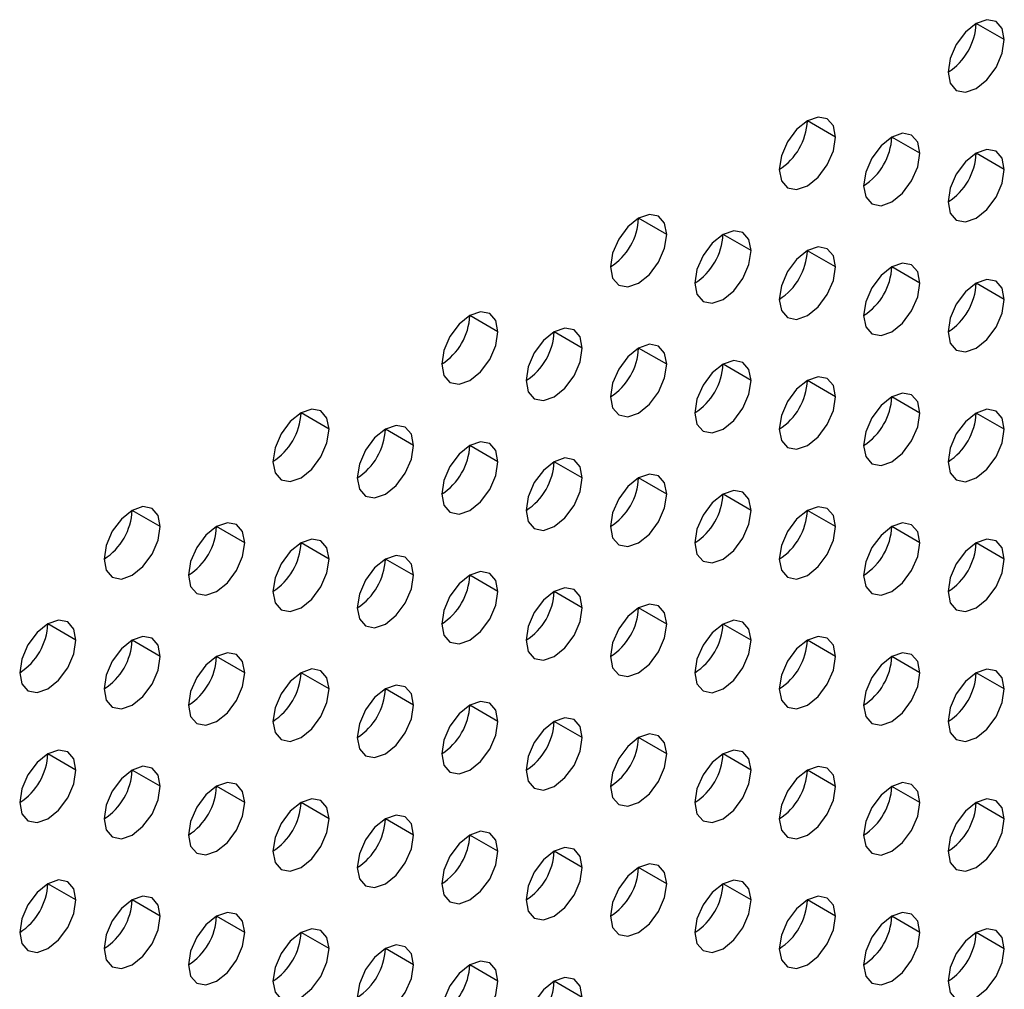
# Model space of a CAD drawing. Header units: millimetres. Extents: x 0 to 1118, y 0 to 864.
# Tile 366 of 438: x 994.59 to 997.07, y 689.52 to 691.96. Entities that reach past the tile are written whole.
import ezdxf

# ---------------------------------------------------------------- set-up
doc = ezdxf.new("R2010")
doc.units = ezdxf.units.MM

msp = doc.modelspace()

# ---------------------------------------------------------------- linework, layer by layer
at = {"color": 7, "linetype": 'Continuous', "lineweight": 25}
for p, q in [((997.069, 691.9122), (996.9983, 691.953)), ((996.6447, 691.6672), (996.574, 691.7081)), ((996.8568, 691.6264), (996.7861, 691.6672)), ((997.069, 691.5855), (996.9983, 691.6264)), ((996.2204, 691.4223), (996.1497, 691.4631)), ((996.4326, 691.3815), (996.3619, 691.4223)), ((996.6447, 691.3406), (996.574, 691.3814)), ((996.8568, 691.2998), (996.7861, 691.3406)), ((997.069, 691.2589), (996.9983, 691.2998)), ((995.7962, 691.1774), (995.7255, 691.2182)), ((996.0083, 691.1365), (995.9376, 691.1774)), ((996.2204, 691.0957), (996.1497, 691.1365)), ((996.4326, 691.0549), (996.3619, 691.0957)), ((996.6447, 691.014), (996.574, 691.0548)), ((996.8568, 690.9732), (996.7861, 691.014)), ((995.3719, 690.9325), (995.3012, 690.9733)), ((997.069, 690.9323), (996.9983, 690.9731)), ((995.584, 690.8916), (995.5133, 690.9324)), ((995.7962, 690.8508), (995.7255, 690.8916)), ((996.0083, 690.8099), (995.9376, 690.8508)), ((996.2204, 690.7691), (996.1497, 690.8099)), ((996.4326, 690.7282), (996.3619, 690.7691)), ((994.9476, 690.6876), (994.8769, 690.7284)), ((996.6447, 690.6874), (996.574, 690.7282)), ((995.1598, 690.6467), (995.0891, 690.6875)), ((996.8568, 690.6465), (996.7861, 690.6874)), ((995.3719, 690.6059), (995.3012, 690.6467)), ((997.069, 690.6057), (996.9983, 690.6465)), ((995.584, 690.565), (995.5133, 690.6058)), ((995.7962, 690.5242), (995.7255, 690.565)), ((996.0083, 690.4833), (995.9376, 690.5241)), ((996.2204, 690.4425), (996.1497, 690.4833)), ((994.7355, 690.4018), (994.6648, 690.4426)), ((996.4326, 690.4016), (996.3619, 690.4424)), ((994.9476, 690.3609), (994.8769, 690.4018)), ((996.6447, 690.3608), (996.574, 690.4016)), ((995.1598, 690.3201), (995.0891, 690.3609)), ((996.8568, 690.3199), (996.7861, 690.3607)), ((995.3719, 690.2792), (995.3012, 690.3201)), ((997.069, 690.2791), (996.9983, 690.3199)), ((995.584, 690.2384), (995.5133, 690.2792)), ((995.7962, 690.1975), (995.7255, 690.2384)), ((996.0083, 690.1567), (995.9376, 690.1975)), ((996.2204, 690.1159), (996.1497, 690.1567)), ((994.7355, 690.0752), (994.6648, 690.116)), ((996.4326, 690.075), (996.3619, 690.1158)), ((994.9476, 690.0343), (994.8769, 690.0751)), ((996.6447, 690.0342), (996.574, 690.075)), ((995.1598, 689.9935), (995.0891, 690.0343)), ((996.8568, 689.9933), (996.7861, 690.0341)), ((995.3719, 689.9526), (995.3012, 689.9934)), ((997.069, 689.9525), (996.9983, 689.9933)), ((995.584, 689.9118), (995.5133, 689.9526)), ((995.7962, 689.8709), (995.7255, 689.9118)), ((996.0083, 689.8301), (995.9376, 689.8709)), ((996.2204, 689.7892), (996.1497, 689.8301)), ((994.7355, 689.7485), (994.6648, 689.7894)), ((996.4326, 689.7484), (996.3619, 689.7892)), ((994.9476, 689.7077), (994.8769, 689.7485)), ((996.6447, 689.7075), (996.574, 689.7484)), ((995.1598, 689.6669), (995.0891, 689.7077)), ((996.8568, 689.6667), (996.7861, 689.7075)), ((995.3719, 689.626), (995.3012, 689.6668)), ((997.069, 689.6258), (996.9983, 689.6667)), ((995.584, 689.5852), (995.5133, 689.626)), ((995.7962, 689.5443), (995.7255, 689.5851)), ((996.0083, 689.5035), (995.9376, 689.5443))]:
    msp.add_line(p, q, dxfattribs=at)
at = {"color": 7, "linetype": 'Continuous', "lineweight": 25, "flags": 128}
for points in [[(997.069, 691.9122), (997.0636, 691.9403), (997.0483, 691.9579), (997.0253, 691.9624), (996.9983, 691.953), (996.9712, 691.9312), (996.9483, 691.9002), (996.9329, 691.8649), (996.9275, 691.8305)], [(996.9275, 691.8305), (996.9329, 691.8024), (996.9483, 691.7847), (996.9712, 691.7803), (996.9983, 691.7897), (997.0253, 691.8115), (997.0483, 691.8425), (997.0636, 691.8778), (997.069, 691.9122)], [(996.6447, 691.6672), (996.6393, 691.6954), (996.624, 691.713), (996.6011, 691.7175), (996.574, 691.7081), (996.5469, 691.6862), (996.524, 691.6553), (996.5087, 691.62), (996.5033, 691.5856)], [(996.5033, 691.5856), (996.5087, 691.5575), (996.524, 691.5398), (996.5469, 691.5354), (996.574, 691.5448), (996.6011, 691.5666), (996.624, 691.5975), (996.6393, 691.6329), (996.6447, 691.6672)], [(996.8568, 691.6264), (996.8515, 691.6545), (996.8361, 691.6722), (996.8132, 691.6766), (996.7861, 691.6672), (996.7591, 691.6454), (996.7361, 691.6144), (996.7208, 691.5791), (996.7154, 691.5448)], [(997.069, 691.5855), (997.0636, 691.6137), (997.0483, 691.6313), (997.0253, 691.6358), (996.9983, 691.6264), (996.9712, 691.6045), (996.9483, 691.5736), (996.9329, 691.5383), (996.9275, 691.5039)], [(996.7154, 691.5448), (996.7208, 691.5166), (996.7361, 691.499), (996.7591, 691.4945), (996.7861, 691.5039), (996.8132, 691.5258), (996.8361, 691.5567), (996.8515, 691.592), (996.8568, 691.6264)], [(996.9275, 691.5039), (996.9329, 691.4758), (996.9483, 691.4581), (996.9712, 691.4537), (996.9983, 691.4631), (997.0253, 691.4849), (997.0483, 691.5159), (997.0636, 691.5512), (997.069, 691.5855)], [(996.2204, 691.4223), (996.2151, 691.4505), (996.1997, 691.4681), (996.1768, 691.4726), (996.1497, 691.4632), (996.1227, 691.4413), (996.0997, 691.4104), (996.0844, 691.375), (996.079, 691.3407)], [(996.4326, 691.3815), (996.4272, 691.4096), (996.4119, 691.4273), (996.3889, 691.4317), (996.3619, 691.4223), (996.3348, 691.4005), (996.3119, 691.3695), (996.2965, 691.3342), (996.2912, 691.2998)], [(996.079, 691.3407), (996.0844, 691.3125), (996.0997, 691.2949), (996.1227, 691.2904), (996.1497, 691.2998), (996.1768, 691.3217), (996.1997, 691.3526), (996.2151, 691.388), (996.2204, 691.4223)], [(996.2912, 691.2998), (996.2965, 691.2717), (996.3119, 691.254), (996.3348, 691.2496), (996.3619, 691.259), (996.3889, 691.2808), (996.4119, 691.3118), (996.4272, 691.3471), (996.4326, 691.3815)], [(996.6447, 691.3406), (996.6393, 691.3688), (996.624, 691.3864), (996.6011, 691.3909), (996.574, 691.3815), (996.5469, 691.3596), (996.524, 691.3287), (996.5087, 691.2933), (996.5033, 691.259)], [(996.5033, 691.259), (996.5087, 691.2308), (996.524, 691.2132), (996.5469, 691.2087), (996.574, 691.2181), (996.6011, 691.24), (996.624, 691.2709), (996.6393, 691.3063), (996.6447, 691.3406)], [(996.8568, 691.2998), (996.8515, 691.3279), (996.8361, 691.3456), (996.8132, 691.35), (996.7861, 691.3406), (996.7591, 691.3188), (996.7361, 691.2878), (996.7208, 691.2525), (996.7154, 691.2181)], [(997.069, 691.2589), (997.0636, 691.2871), (997.0483, 691.3047), (997.0253, 691.3092), (996.9983, 691.2998), (996.9712, 691.2779), (996.9483, 691.247), (996.9329, 691.2116), (996.9275, 691.1773)], [(996.7154, 691.2181), (996.7208, 691.19), (996.7361, 691.1724), (996.7591, 691.1679), (996.7861, 691.1773), (996.8132, 691.1991), (996.8361, 691.2301), (996.8515, 691.2654), (996.8568, 691.2998)], [(996.9275, 691.1773), (996.9329, 691.1491), (996.9483, 691.1315), (996.9712, 691.1271), (996.9983, 691.1365), (997.0253, 691.1583), (997.0483, 691.1892), (997.0636, 691.2246), (997.069, 691.2589)], [(995.7962, 691.1774), (995.7908, 691.2055), (995.7755, 691.2232), (995.7525, 691.2276), (995.7255, 691.2182), (995.6984, 691.1964), (995.6755, 691.1654), (995.6601, 691.1301), (995.6548, 691.0958)], [(996.0083, 691.1365), (996.0029, 691.1647), (995.9876, 691.1823), (995.9647, 691.1868), (995.9376, 691.1774), (995.9105, 691.1555), (995.8876, 691.1246), (995.8723, 691.0893), (995.8669, 691.0549)], [(995.6548, 691.0958), (995.6601, 691.0676), (995.6755, 691.05), (995.6984, 691.0455), (995.7255, 691.0549), (995.7525, 691.0768), (995.7755, 691.1077), (995.7908, 691.143), (995.7962, 691.1774)], [(995.8669, 691.0549), (995.8723, 691.0268), (995.8876, 691.0091), (995.9105, 691.0047), (995.9376, 691.0141), (995.9647, 691.0359), (995.9876, 691.0669), (996.0029, 691.1022), (996.0083, 691.1365)], [(996.2204, 691.0957), (996.2151, 691.1238), (996.1997, 691.1415), (996.1768, 691.1459), (996.1497, 691.1365), (996.1227, 691.1147), (996.0997, 691.0838), (996.0844, 691.0484), (996.079, 691.0141)], [(996.079, 691.0141), (996.0844, 690.9859), (996.0997, 690.9683), (996.1227, 690.9638), (996.1497, 690.9732), (996.1768, 690.9951), (996.1997, 691.026), (996.2151, 691.0613), (996.2204, 691.0957)], [(996.4326, 691.0549), (996.4272, 691.083), (996.4119, 691.1006), (996.3889, 691.1051), (996.3619, 691.0957), (996.3348, 691.0739), (996.3119, 691.0429), (996.2965, 691.0076), (996.2912, 690.9732)], [(996.6447, 691.014), (996.6393, 691.0421), (996.624, 691.0598), (996.6011, 691.0642), (996.574, 691.0548), (996.5469, 691.033), (996.524, 691.0021), (996.5087, 690.9667), (996.5033, 690.9324)], [(996.2912, 690.9732), (996.2965, 690.9451), (996.3119, 690.9274), (996.3348, 690.923), (996.3619, 690.9324), (996.3889, 690.9542), (996.4119, 690.9852), (996.4272, 691.0205), (996.4326, 691.0549)], [(996.5033, 690.9324), (996.5087, 690.9042), (996.524, 690.8866), (996.5469, 690.8821), (996.574, 690.8915), (996.6011, 690.9134), (996.624, 690.9443), (996.6393, 690.9797), (996.6447, 691.014)], [(996.8568, 690.9732), (996.8515, 691.0013), (996.8361, 691.0189), (996.8132, 691.0234), (996.7861, 691.014), (996.7591, 690.9922), (996.7361, 690.9612), (996.7208, 690.9259), (996.7154, 690.8915)], [(995.3719, 690.9325), (995.3665, 690.9606), (995.3512, 690.9783), (995.3283, 690.9827), (995.3012, 690.9733), (995.2741, 690.9515), (995.2512, 690.9205), (995.2359, 690.8852), (995.2305, 690.8508)], [(996.7154, 690.8915), (996.7208, 690.8634), (996.7361, 690.8457), (996.7591, 690.8413), (996.7861, 690.8507), (996.8132, 690.8725), (996.8361, 690.9035), (996.8515, 690.9388), (996.8568, 690.9732)], [(997.069, 690.9323), (997.0636, 690.9605), (997.0483, 690.9781), (997.0253, 690.9826), (996.9983, 690.9731), (996.9712, 690.9513), (996.9483, 690.9204), (996.9329, 690.885), (996.9275, 690.8507)], [(995.584, 690.8916), (995.5787, 690.9198), (995.5633, 690.9374), (995.5404, 690.9419), (995.5133, 690.9325), (995.4863, 690.9106), (995.4633, 690.8797), (995.448, 690.8443), (995.4426, 690.81)], [(995.2305, 690.8508), (995.2359, 690.8227), (995.2512, 690.8051), (995.2741, 690.8006), (995.3012, 690.81), (995.3283, 690.8318), (995.3512, 690.8628), (995.3665, 690.8981), (995.3719, 690.9325)], [(996.9275, 690.8507), (996.9329, 690.8225), (996.9483, 690.8049), (996.9712, 690.8004), (996.9983, 690.8098), (997.0253, 690.8317), (997.0483, 690.8626), (997.0636, 690.898), (997.069, 690.9323)], [(995.4426, 690.81), (995.448, 690.7818), (995.4633, 690.7642), (995.4863, 690.7597), (995.5133, 690.7692), (995.5404, 690.791), (995.5633, 690.8219), (995.5787, 690.8573), (995.584, 690.8916)], [(995.7962, 690.8508), (995.7908, 690.8789), (995.7755, 690.8966), (995.7525, 690.901), (995.7255, 690.8916), (995.6984, 690.8698), (995.6755, 690.8388), (995.6601, 690.8035), (995.6548, 690.7691)], [(995.6548, 690.7691), (995.6601, 690.741), (995.6755, 690.7234), (995.6984, 690.7189), (995.7255, 690.7283), (995.7525, 690.7501), (995.7755, 690.7811), (995.7908, 690.8164), (995.7962, 690.8508)], [(996.0083, 690.8099), (996.0029, 690.8381), (995.9876, 690.8557), (995.9647, 690.8602), (995.9376, 690.8508), (995.9105, 690.8289), (995.8876, 690.798), (995.8723, 690.7626), (995.8669, 690.7283)], [(996.2204, 690.7691), (996.2151, 690.7972), (996.1997, 690.8149), (996.1768, 690.8193), (996.1497, 690.8099), (996.1227, 690.7881), (996.0997, 690.7571), (996.0844, 690.7218), (996.079, 690.6874)], [(995.8669, 690.7283), (995.8723, 690.7002), (995.8876, 690.6825), (995.9105, 690.6781), (995.9376, 690.6875), (995.9647, 690.7093), (995.9876, 690.7402), (996.0029, 690.7756), (996.0083, 690.8099)], [(996.079, 690.6874), (996.0844, 690.6593), (996.0997, 690.6417), (996.1227, 690.6372), (996.1497, 690.6466), (996.1768, 690.6684), (996.1997, 690.6994), (996.2151, 690.7347), (996.2204, 690.7691)], [(996.4326, 690.7282), (996.4272, 690.7564), (996.4119, 690.774), (996.3889, 690.7785), (996.3619, 690.7691), (996.3348, 690.7472), (996.3119, 690.7163), (996.2965, 690.681), (996.2912, 690.6466)], [(994.9476, 690.6876), (994.9423, 690.7157), (994.9269, 690.7333), (994.904, 690.7378), (994.8769, 690.7284), (994.8499, 690.7065), (994.8269, 690.6756), (994.8116, 690.6403), (994.8062, 690.6059)], [(996.6447, 690.6874), (996.6393, 690.7155), (996.624, 690.7332), (996.6011, 690.7376), (996.574, 690.7282), (996.5469, 690.7064), (996.524, 690.6754), (996.5087, 690.6401), (996.5033, 690.6058)], [(996.2912, 690.6466), (996.2965, 690.6185), (996.3119, 690.6008), (996.3348, 690.5964), (996.3619, 690.6058), (996.3889, 690.6276), (996.4119, 690.6585), (996.4272, 690.6939), (996.4326, 690.7282)], [(995.1598, 690.6467), (995.1544, 690.6748), (995.1391, 690.6925), (995.1161, 690.6969), (995.0891, 690.6875), (995.062, 690.6657), (995.0391, 690.6348), (995.0237, 690.5994), (995.0184, 690.5651)], [(996.8568, 690.6465), (996.8515, 690.6747), (996.8361, 690.6923), (996.8132, 690.6968), (996.7861, 690.6874), (996.7591, 690.6655), (996.7361, 690.6346), (996.7208, 690.5993), (996.7154, 690.5649)], [(994.8062, 690.6059), (994.8116, 690.5778), (994.8269, 690.5601), (994.8499, 690.5557), (994.8769, 690.5651), (994.904, 690.5869), (994.9269, 690.6179), (994.9423, 690.6532), (994.9476, 690.6876)], [(996.5033, 690.6058), (996.5087, 690.5776), (996.524, 690.56), (996.5469, 690.5555), (996.574, 690.5649), (996.6011, 690.5868), (996.624, 690.6177), (996.6393, 690.653), (996.6447, 690.6874)], [(995.0184, 690.5651), (995.0237, 690.5369), (995.0391, 690.5193), (995.062, 690.5148), (995.0891, 690.5242), (995.1161, 690.5461), (995.1391, 690.577), (995.1544, 690.6123), (995.1598, 690.6467)], [(995.3719, 690.6059), (995.3665, 690.634), (995.3512, 690.6516), (995.3283, 690.6561), (995.3012, 690.6467), (995.2741, 690.6249), (995.2512, 690.5939), (995.2359, 690.5586), (995.2305, 690.5242)], [(996.7154, 690.5649), (996.7208, 690.5368), (996.7361, 690.5191), (996.7591, 690.5147), (996.7861, 690.5241), (996.8132, 690.5459), (996.8361, 690.5769), (996.8515, 690.6122), (996.8568, 690.6465)], [(997.069, 690.6057), (997.0636, 690.6338), (997.0483, 690.6515), (997.0253, 690.6559), (996.9983, 690.6465), (996.9712, 690.6247), (996.9483, 690.5938), (996.9329, 690.5584), (996.9275, 690.5241)], [(995.584, 690.565), (995.5787, 690.5932), (995.5633, 690.6108), (995.5404, 690.6152), (995.5133, 690.6058), (995.4863, 690.584), (995.4633, 690.5531), (995.448, 690.5177), (995.4426, 690.4834)], [(995.2305, 690.5242), (995.2359, 690.4961), (995.2512, 690.4784), (995.2741, 690.474), (995.3012, 690.4834), (995.3283, 690.5052), (995.3512, 690.5362), (995.3665, 690.5715), (995.3719, 690.6059)], [(996.9275, 690.5241), (996.9329, 690.4959), (996.9483, 690.4783), (996.9712, 690.4738), (996.9983, 690.4832), (997.0253, 690.5051), (997.0483, 690.536), (997.0636, 690.5713), (997.069, 690.6057)], [(995.4426, 690.4834), (995.448, 690.4552), (995.4633, 690.4376), (995.4863, 690.4331), (995.5133, 690.4425), (995.5404, 690.4644), (995.5633, 690.4953), (995.5787, 690.5307), (995.584, 690.565)], [(995.7962, 690.5242), (995.7908, 690.5523), (995.7755, 690.5699), (995.7525, 690.5744), (995.7255, 690.565), (995.6984, 690.5432), (995.6755, 690.5122), (995.6601, 690.4769), (995.6548, 690.4425)], [(995.6548, 690.4425), (995.6601, 690.4144), (995.6755, 690.3967), (995.6984, 690.3923), (995.7255, 690.4017), (995.7525, 690.4235), (995.7755, 690.4545), (995.7908, 690.4898), (995.7962, 690.5242)], [(996.0083, 690.4833), (996.0029, 690.5115), (995.9876, 690.5291), (995.9647, 690.5336), (995.9376, 690.5241), (995.9105, 690.5023), (995.8876, 690.4714), (995.8723, 690.436), (995.8669, 690.4017)], [(996.2204, 690.4425), (996.2151, 690.4706), (996.1997, 690.4883), (996.1768, 690.4927), (996.1497, 690.4833), (996.1227, 690.4615), (996.0997, 690.4305), (996.0844, 690.3952), (996.079, 690.3608)], [(995.8669, 690.4017), (995.8723, 690.3735), (995.8876, 690.3559), (995.9105, 690.3514), (995.9376, 690.3608), (995.9647, 690.3827), (995.9876, 690.4136), (996.0029, 690.449), (996.0083, 690.4833)], [(994.7355, 690.4018), (994.7301, 690.4299), (994.7148, 690.4476), (994.6919, 690.452), (994.6648, 690.4426), (994.6377, 690.4208), (994.6148, 690.3898), (994.5995, 690.3545), (994.5941, 690.3201)], [(996.079, 690.3608), (996.0844, 690.3327), (996.0997, 690.315), (996.1227, 690.3106), (996.1497, 690.32), (996.1768, 690.3418), (996.1997, 690.3728), (996.2151, 690.4081), (996.2204, 690.4425)], [(996.4326, 690.4016), (996.4272, 690.4298), (996.4119, 690.4474), (996.3889, 690.4519), (996.3619, 690.4425), (996.3348, 690.4206), (996.3119, 690.3897), (996.2965, 690.3543), (996.2912, 690.32)], [(994.5941, 690.3201), (994.5995, 690.292), (994.6148, 690.2744), (994.6377, 690.2699), (994.6648, 690.2793), (994.6919, 690.3011), (994.7148, 690.3321), (994.7301, 690.3674), (994.7355, 690.4018)], [(994.9476, 690.3609), (994.9423, 690.3891), (994.9269, 690.4067), (994.904, 690.4112), (994.8769, 690.4018), (994.8499, 690.3799), (994.8269, 690.349), (994.8116, 690.3136), (994.8062, 690.2793)], [(996.2912, 690.32), (996.2965, 690.2918), (996.3119, 690.2742), (996.3348, 690.2697), (996.3619, 690.2791), (996.3889, 690.301), (996.4119, 690.3319), (996.4272, 690.3673), (996.4326, 690.4016)], [(996.6447, 690.3608), (996.6393, 690.3889), (996.624, 690.4066), (996.6011, 690.411), (996.574, 690.4016), (996.5469, 690.3798), (996.524, 690.3488), (996.5087, 690.3135), (996.5033, 690.2791)], [(995.1598, 690.3201), (995.1544, 690.3482), (995.1391, 690.3659), (995.1161, 690.3703), (995.0891, 690.3609), (995.062, 690.3391), (995.0391, 690.3081), (995.0237, 690.2728), (995.0184, 690.2384)], [(996.8568, 690.3199), (996.8515, 690.3481), (996.8361, 690.3657), (996.8132, 690.3702), (996.7861, 690.3608), (996.7591, 690.3389), (996.7361, 690.308), (996.7208, 690.2726), (996.7154, 690.2383)], [(994.8062, 690.2793), (994.8116, 690.2512), (994.8269, 690.2335), (994.8499, 690.2291), (994.8769, 690.2385), (994.904, 690.2603), (994.9269, 690.2912), (994.9423, 690.3266), (994.9476, 690.3609)], [(996.5033, 690.2791), (996.5087, 690.251), (996.524, 690.2334), (996.5469, 690.2289), (996.574, 690.2383), (996.6011, 690.2601), (996.624, 690.2911), (996.6393, 690.3264), (996.6447, 690.3608)], [(995.0184, 690.2384), (995.0237, 690.2103), (995.0391, 690.1927), (995.062, 690.1882), (995.0891, 690.1976), (995.1161, 690.2194), (995.1391, 690.2504), (995.1544, 690.2857), (995.1598, 690.3201)], [(995.3719, 690.2792), (995.3665, 690.3074), (995.3512, 690.325), (995.3283, 690.3295), (995.3012, 690.3201), (995.2741, 690.2982), (995.2512, 690.2673), (995.2359, 690.232), (995.2305, 690.1976)], [(996.7154, 690.2383), (996.7208, 690.2101), (996.7361, 690.1925), (996.7591, 690.188), (996.7861, 690.1975), (996.8132, 690.2193), (996.8361, 690.2502), (996.8515, 690.2856), (996.8568, 690.3199)], [(997.069, 690.2791), (997.0636, 690.3072), (997.0483, 690.3249), (997.0253, 690.3293), (996.9983, 690.3199), (996.9712, 690.2981), (996.9483, 690.2671), (996.9329, 690.2318), (996.9275, 690.1974)], [(995.2305, 690.1976), (995.2359, 690.1695), (995.2512, 690.1518), (995.2741, 690.1474), (995.3012, 690.1568), (995.3283, 690.1786), (995.3512, 690.2095), (995.3665, 690.2449), (995.3719, 690.2792)], [(995.584, 690.2384), (995.5787, 690.2665), (995.5633, 690.2842), (995.5404, 690.2886), (995.5133, 690.2792), (995.4863, 690.2574), (995.4633, 690.2264), (995.448, 690.1911), (995.4426, 690.1568)], [(996.9275, 690.1974), (996.9329, 690.1693), (996.9483, 690.1517), (996.9712, 690.1472), (996.9983, 690.1566), (997.0253, 690.1784), (997.0483, 690.2094), (997.0636, 690.2447), (997.069, 690.2791)], [(995.7962, 690.1975), (995.7908, 690.2257), (995.7755, 690.2433), (995.7525, 690.2478), (995.7255, 690.2384), (995.6984, 690.2165), (995.6755, 690.1856), (995.6601, 690.1503), (995.6548, 690.1159)], [(995.4426, 690.1568), (995.448, 690.1286), (995.4633, 690.111), (995.4863, 690.1065), (995.5133, 690.1159), (995.5404, 690.1378), (995.5633, 690.1687), (995.5787, 690.204), (995.584, 690.2384)], [(995.6548, 690.1159), (995.6601, 690.0878), (995.6755, 690.0701), (995.6984, 690.0657), (995.7255, 690.0751), (995.7525, 690.0969), (995.7755, 690.1279), (995.7908, 690.1632), (995.7962, 690.1975)], [(996.0083, 690.1567), (996.0029, 690.1848), (995.9876, 690.2025), (995.9647, 690.2069), (995.9376, 690.1975), (995.9105, 690.1757), (995.8876, 690.1448), (995.8723, 690.1094), (995.8669, 690.0751)], [(995.8669, 690.0751), (995.8723, 690.0469), (995.8876, 690.0293), (995.9105, 690.0248), (995.9376, 690.0342), (995.9647, 690.0561), (995.9876, 690.087), (996.0029, 690.1223), (996.0083, 690.1567)], [(996.2204, 690.1159), (996.2151, 690.144), (996.1997, 690.1616), (996.1768, 690.1661), (996.1497, 690.1567), (996.1227, 690.1348), (996.0997, 690.1039), (996.0844, 690.0686), (996.079, 690.0342)], [(994.7355, 690.0752), (994.7301, 690.1033), (994.7148, 690.1209), (994.6919, 690.1254), (994.6648, 690.116), (994.6377, 690.0942), (994.6148, 690.0632), (994.5995, 690.0279), (994.5941, 689.9935)], [(996.4326, 690.075), (996.4272, 690.1031), (996.4119, 690.1208), (996.3889, 690.1252), (996.3619, 690.1158), (996.3348, 690.094), (996.3119, 690.0631), (996.2965, 690.0277), (996.2912, 689.9934)], [(996.079, 690.0342), (996.0844, 690.0061), (996.0997, 689.9884), (996.1227, 689.984), (996.1497, 689.9934), (996.1768, 690.0152), (996.1997, 690.0462), (996.2151, 690.0815), (996.2204, 690.1159)], [(994.5941, 689.9935), (994.5995, 689.9654), (994.6148, 689.9477), (994.6377, 689.9433), (994.6648, 689.9527), (994.6919, 689.9745), (994.7148, 690.0055), (994.7301, 690.0408), (994.7355, 690.0752)], [(994.9476, 690.0343), (994.9423, 690.0625), (994.9269, 690.0801), (994.904, 690.0846), (994.8769, 690.0752), (994.8499, 690.0533), (994.8269, 690.0224), (994.8116, 689.987), (994.8062, 689.9527)], [(996.2912, 689.9934), (996.2965, 689.9652), (996.3119, 689.9476), (996.3348, 689.9431), (996.3619, 689.9525), (996.3889, 689.9744), (996.4119, 690.0053), (996.4272, 690.0407), (996.4326, 690.075)], [(996.6447, 690.0342), (996.6393, 690.0623), (996.624, 690.0799), (996.6011, 690.0844), (996.574, 690.075), (996.5469, 690.0532), (996.524, 690.0222), (996.5087, 689.9869), (996.5033, 689.9525)], [(994.8062, 689.9527), (994.8116, 689.9245), (994.8269, 689.9069), (994.8499, 689.9024), (994.8769, 689.9118), (994.904, 689.9337), (994.9269, 689.9646), (994.9423, 690), (994.9476, 690.0343)], [(995.1598, 689.9935), (995.1544, 690.0216), (995.1391, 690.0393), (995.1161, 690.0437), (995.0891, 690.0343), (995.062, 690.0125), (995.0391, 689.9815), (995.0237, 689.9462), (995.0184, 689.9118)], [(996.5033, 689.9525), (996.5087, 689.9244), (996.524, 689.9067), (996.5469, 689.9023), (996.574, 689.9117), (996.6011, 689.9335), (996.624, 689.9645), (996.6393, 689.9998), (996.6447, 690.0342)], [(996.8568, 689.9933), (996.8515, 690.0215), (996.8361, 690.0391), (996.8132, 690.0436), (996.7861, 690.0341), (996.7591, 690.0123), (996.7361, 689.9814), (996.7208, 689.946), (996.7154, 689.9117)], [(995.3719, 689.9526), (995.3665, 689.9808), (995.3512, 689.9984), (995.3283, 690.0029), (995.3012, 689.9935), (995.2741, 689.9716), (995.2512, 689.9407), (995.2359, 689.9053), (995.2305, 689.871)], [(997.069, 689.9525), (997.0636, 689.9806), (997.0483, 689.9982), (997.0253, 690.0027), (996.9983, 689.9933), (996.9712, 689.9715), (996.9483, 689.9405), (996.9329, 689.9052), (996.9275, 689.8708)], [(995.0184, 689.9118), (995.0237, 689.8837), (995.0391, 689.866), (995.062, 689.8616), (995.0891, 689.871), (995.1161, 689.8928), (995.1391, 689.9238), (995.1544, 689.9591), (995.1598, 689.9935)], [(996.7154, 689.9117), (996.7208, 689.8835), (996.7361, 689.8659), (996.7591, 689.8614), (996.7861, 689.8708), (996.8132, 689.8927), (996.8361, 689.9236), (996.8515, 689.959), (996.8568, 689.9933)], [(995.2305, 689.871), (995.2359, 689.8428), (995.2512, 689.8252), (995.2741, 689.8207), (995.3012, 689.8301), (995.3283, 689.852), (995.3512, 689.8829), (995.3665, 689.9183), (995.3719, 689.9526)], [(995.584, 689.9118), (995.5787, 689.9399), (995.5633, 689.9576), (995.5404, 689.962), (995.5133, 689.9526), (995.4863, 689.9308), (995.4633, 689.8998), (995.448, 689.8645), (995.4426, 689.8301)], [(996.9275, 689.8708), (996.9329, 689.8427), (996.9483, 689.825), (996.9712, 689.8206), (996.9983, 689.83), (997.0253, 689.8518), (997.0483, 689.8828), (997.0636, 689.9181), (997.069, 689.9525)], [(995.7962, 689.8709), (995.7908, 689.8991), (995.7755, 689.9167), (995.7525, 689.9212), (995.7255, 689.9118), (995.6984, 689.8899), (995.6755, 689.859), (995.6601, 689.8236), (995.6548, 689.7893)], [(995.4426, 689.8301), (995.448, 689.802), (995.4633, 689.7844), (995.4863, 689.7799), (995.5133, 689.7893), (995.5404, 689.8111), (995.5633, 689.8421), (995.5787, 689.8774), (995.584, 689.9118)], [(996.0083, 689.8301), (996.0029, 689.8582), (995.9876, 689.8759), (995.9647, 689.8803), (995.9376, 689.8709), (995.9105, 689.8491), (995.8876, 689.8181), (995.8723, 689.7828), (995.8669, 689.7484)], [(995.6548, 689.7893), (995.6601, 689.7611), (995.6755, 689.7435), (995.6984, 689.7391), (995.7255, 689.7485), (995.7525, 689.7703), (995.7755, 689.8012), (995.7908, 689.8366), (995.7962, 689.8709)], [(995.8669, 689.7484), (995.8723, 689.7203), (995.8876, 689.7027), (995.9105, 689.6982), (995.9376, 689.7076), (995.9647, 689.7294), (995.9876, 689.7604), (996.0029, 689.7957), (996.0083, 689.8301)], [(996.2204, 689.7892), (996.2151, 689.8174), (996.1997, 689.835), (996.1768, 689.8395), (996.1497, 689.8301), (996.1227, 689.8082), (996.0997, 689.7773), (996.0844, 689.742), (996.079, 689.7076)], [(994.7355, 689.7485), (994.7301, 689.7767), (994.7148, 689.7943), (994.6919, 689.7988), (994.6648, 689.7894), (994.6377, 689.7675), (994.6148, 689.7366), (994.5995, 689.7013), (994.5941, 689.6669)], [(996.4326, 689.7484), (996.4272, 689.7765), (996.4119, 689.7942), (996.3889, 689.7986), (996.3619, 689.7892), (996.3348, 689.7674), (996.3119, 689.7364), (996.2965, 689.7011), (996.2912, 689.6667)], [(996.079, 689.7076), (996.0844, 689.6795), (996.0997, 689.6618), (996.1227, 689.6574), (996.1497, 689.6668), (996.1768, 689.6886), (996.1997, 689.7195), (996.2151, 689.7549), (996.2204, 689.7892)], [(994.5941, 689.6669), (994.5995, 689.6388), (994.6148, 689.6211), (994.6377, 689.6167), (994.6648, 689.6261), (994.6919, 689.6479), (994.7148, 689.6789), (994.7301, 689.7142), (994.7355, 689.7485)], [(994.9476, 689.7077), (994.9423, 689.7358), (994.9269, 689.7535), (994.904, 689.7579), (994.8769, 689.7485), (994.8499, 689.7267), (994.8269, 689.6958), (994.8116, 689.6604), (994.8062, 689.6261)], [(996.2912, 689.6667), (996.2965, 689.6386), (996.3119, 689.621), (996.3348, 689.6165), (996.3619, 689.6259), (996.3889, 689.6478), (996.4119, 689.6787), (996.4272, 689.714), (996.4326, 689.7484)], [(996.6447, 689.7075), (996.6393, 689.7357), (996.624, 689.7533), (996.6011, 689.7578), (996.574, 689.7484), (996.5469, 689.7265), (996.524, 689.6956), (996.5087, 689.6603), (996.5033, 689.6259)], [(994.8062, 689.6261), (994.8116, 689.5979), (994.8269, 689.5803), (994.8499, 689.5758), (994.8769, 689.5852), (994.904, 689.6071), (994.9269, 689.638), (994.9423, 689.6733), (994.9476, 689.7077)], [(995.1598, 689.6669), (995.1544, 689.695), (995.1391, 689.7126), (995.1161, 689.7171), (995.0891, 689.7077), (995.062, 689.6859), (995.0391, 689.6549), (995.0237, 689.6196), (995.0184, 689.5852)], [(996.5033, 689.6259), (996.5087, 689.5978), (996.524, 689.5801), (996.5469, 689.5757), (996.574, 689.5851), (996.6011, 689.6069), (996.624, 689.6378), (996.6393, 689.6732), (996.6447, 689.7075)], [(996.8568, 689.6667), (996.8515, 689.6948), (996.8361, 689.7125), (996.8132, 689.7169), (996.7861, 689.7075), (996.7591, 689.6857), (996.7361, 689.6547), (996.7208, 689.6194), (996.7154, 689.5851)], [(995.3719, 689.626), (995.3665, 689.6541), (995.3512, 689.6718), (995.3283, 689.6762), (995.3012, 689.6668), (995.2741, 689.645), (995.2512, 689.6141), (995.2359, 689.5787), (995.2305, 689.5444)], [(997.069, 689.6258), (997.0636, 689.654), (997.0483, 689.6716), (997.0253, 689.6761), (996.9983, 689.6667), (996.9712, 689.6448), (996.9483, 689.6139), (996.9329, 689.5786), (996.9275, 689.5442)], [(995.0184, 689.5852), (995.0237, 689.5571), (995.0391, 689.5394), (995.062, 689.535), (995.0891, 689.5444), (995.1161, 689.5662), (995.1391, 689.5972), (995.1544, 689.6325), (995.1598, 689.6669)], [(996.7154, 689.5851), (996.7208, 689.5569), (996.7361, 689.5393), (996.7591, 689.5348), (996.7861, 689.5442), (996.8132, 689.5661), (996.8361, 689.597), (996.8515, 689.6323), (996.8568, 689.6667)], [(995.2305, 689.5444), (995.2359, 689.5162), (995.2512, 689.4986), (995.2741, 689.4941), (995.3012, 689.5035), (995.3283, 689.5254), (995.3512, 689.5563), (995.3665, 689.5917), (995.3719, 689.626)], [(995.584, 689.5852), (995.5787, 689.6133), (995.5633, 689.6309), (995.5404, 689.6354), (995.5133, 689.626), (995.4863, 689.6042), (995.4633, 689.5732), (995.448, 689.5379), (995.4426, 689.5035)], [(996.9275, 689.5442), (996.9329, 689.5161), (996.9483, 689.4984), (996.9712, 689.494), (996.9983, 689.5034), (997.0253, 689.5252), (997.0483, 689.5562), (997.0636, 689.5915), (997.069, 689.6258)], [(995.4426, 689.5035), (995.448, 689.4754), (995.4633, 689.4577), (995.4863, 689.4533), (995.5133, 689.4627), (995.5404, 689.4845), (995.5633, 689.5155), (995.5787, 689.5508), (995.584, 689.5852)], [(995.7962, 689.5443), (995.7908, 689.5725), (995.7755, 689.5901), (995.7525, 689.5946), (995.7255, 689.5851), (995.6984, 689.5633), (995.6755, 689.5324), (995.6601, 689.497), (995.6548, 689.4627)], [(996.0083, 689.5035), (996.0029, 689.5316), (995.9876, 689.5492), (995.9647, 689.5537), (995.9376, 689.5443), (995.9105, 689.5225), (995.8876, 689.4915), (995.8723, 689.4562), (995.8669, 689.4218)], [(995.6548, 689.4627), (995.6601, 689.4345), (995.6755, 689.4169), (995.6984, 689.4124), (995.7255, 689.4218), (995.7525, 689.4437), (995.7755, 689.4746), (995.7908, 689.51), (995.7962, 689.5443)]]:
    msp.add_lwpolyline(points, dxfattribs=at)
at = {"color": 7, "linetype": 'Continuous', "lineweight": 25}
for centre in [(996.8447, 691.96), (996.4205, 691.715), (996.6326, 691.6742), (996.8447, 691.6334), (995.9962, 691.4701), (996.2083, 691.4293), (996.4205, 691.3884), (996.6326, 691.3476), (996.8447, 691.3067), (995.5719, 691.2252), (995.7841, 691.1844), (995.9962, 691.1435), (996.2083, 691.1027), (996.4205, 691.0618), (996.6326, 691.021), (995.1477, 690.9803), (996.8447, 690.9801), (995.3598, 690.9394), (995.5719, 690.8986), (995.7841, 690.8577), (995.9962, 690.8169), (996.2083, 690.776), (994.7234, 690.7354), (996.4205, 690.7352), (994.9355, 690.6945), (996.6326, 690.6944), (995.1477, 690.6537), (996.8447, 690.6535), (995.3598, 690.6128), (995.5719, 690.572), (995.7841, 690.5311), (995.9962, 690.4903), (994.5113, 690.4496), (996.2083, 690.4494), (994.7234, 690.4087), (996.4205, 690.4086), (994.9355, 690.3679), (996.6326, 690.3677), (995.1477, 690.327), (996.8447, 690.3269), (995.3598, 690.2862), (995.5719, 690.2454), (995.7841, 690.2045), (995.9962, 690.1637), (994.5113, 690.123), (996.2083, 690.1228), (994.7234, 690.0821), (996.4205, 690.082), (994.9355, 690.0413), (996.6326, 690.0411), (995.1477, 690.0004), (996.8447, 690.0003), (995.3598, 689.9596), (995.5719, 689.9187), (995.7841, 689.8779), (995.9962, 689.837), (994.5113, 689.7964), (996.2083, 689.7962), (994.7234, 689.7555), (996.4205, 689.7553), (994.9355, 689.7147), (996.6326, 689.7145), (995.1477, 689.6738), (996.8447, 689.6737), (995.3598, 689.633), (995.5719, 689.5921), (995.7841, 689.5513)]:
    msp.add_arc(centre, 0.1537, 302.6055, 357.3945, dxfattribs=at)

doc.saveas('drawing.dxf')
